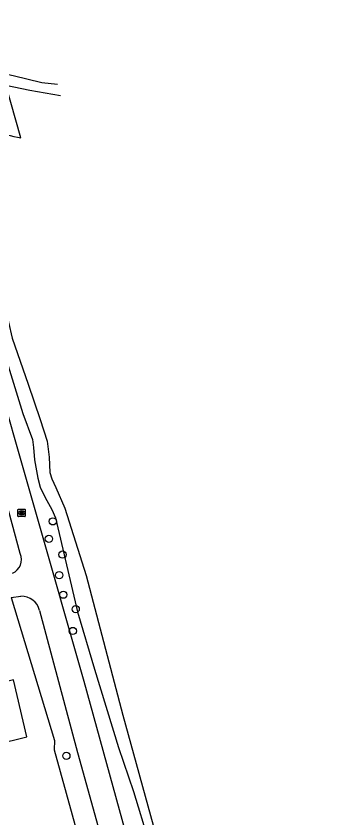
# Model space of a CAD drawing. Extents: x 158038 to 159242, y 380133 to 381214.
# Drawn here: x 159179.4 to 159224, y 380625.6 to 380734.1 of the extents above; entities that cross this region are included whole.
import ezdxf

# ---------------------------------------------------------------- set-up
doc = ezdxf.new("R2010")
doc.units = 0
for name, color, linetype in [('IMGEO_Boom', 7, 'Continuous'), ('IMGEO_Dek', 7, 'Continuous'), ('IMGEO_Fietspad_gesloten', 7, 'Continuous'), ('IMGEO_Groenvoorziening', 7, 'Continuous'), ('IMGEO_Haag', 7, 'Continuous'), ('IMGEO_Hek', 7, 'Continuous'), ('IMGEO_Pand', 7, 'Continuous'), ('IMGEO_Rioolput', 7, 'Continuous'), ('IMGEO_Voetpad_halfverhard', 7, 'Continuous'), ('IMGEO_Waterloop', 7, 'Continuous')]:
    doc.layers.add(name, color=color, linetype=linetype)

msp = doc.modelspace()

# ---------------------------------------------------------------- linework, layer by layer
at = {"layer": 'IMGEO_Boom'}
for centre in [(159184.37, 380665.73), (159183.83, 380663.36), (159185.68, 380661.23), (159185.22, 380658.45), (159185.78, 380655.81), (159187.46, 380653.86), (159187.07, 380650.9), (159186.2, 380634.01)]:
    msp.add_circle(centre, 0.489, dxfattribs=at)
at = {"layer": 'IMGEO_Dek'}
msp.add_lwpolyline([(159180.04, 380717.62), (159170.25, 380752.07), (159169.61, 380754.3), (159164.69, 380772.04)], dxfattribs=at)
msp.add_arc((159202.25, 380830.71), 115.26, 256.9291, 258.8895, dxfattribs=at)
at = {"layer": 'IMGEO_Fietspad_gesloten'}
msp.add_lwpolyline([(159174.23, 380725.73), (159176.87, 380724.98), (159178.01, 380724.74), (159181.26, 380724.04), (159185.39, 380723.33)], dxfattribs=at)
at = {"layer": 'IMGEO_Groenvoorziening'}
for points in [[(159169.92, 380720.09), (159169.63, 380719.07), (159169.55, 380718.47), (159169.58, 380718.31), (159170.65, 380712.53), (159171.95, 380707.28), (159175.77, 380695.36), (159177.2, 380690.28), (159180.31, 380680.33), (159181.59, 380676.78), (159181.74, 380675.7), (159181.9, 380674.03), (159182.33, 380671.55), (159182.67, 380670.36), (159183.33, 380668.97), (159184.22, 380667.33), (159184.72, 380666.2), (159187.71, 380653.5), (159190.03, 380645.74), (159193.27, 380635.14), (159195.29, 380629.2), (159197.33, 380622.52)], [(159178.71, 380655.42), (159184.61, 380636.08), (159184.54, 380634.82), (159194.07, 380600.45)]]:
    msp.add_lwpolyline(points, dxfattribs=at)
at = {"layer": 'IMGEO_Haag'}
msp.add_lwpolyline([(159185, 380724.81), (159182.89, 380725.07), (159179, 380725.98), (159177.56, 380726.33), (159173.83, 380727.21)], dxfattribs=at)
at = {"layer": 'IMGEO_Hek'}
msp.add_arc((159202.25, 380830.71), 115.26, 256.9291, 258.8895, dxfattribs=at)
at = {"layer": 'IMGEO_Pand'}
msp.add_lwpolyline([(159173.91, 380637.08), (159176.11, 380637.59), (159176.59, 380635.56), (159180.85, 380636.56), (159179.04, 380644.28), (159175.72, 380643.5), (159175.25, 380645.49), (159172.11, 380644.75)], dxfattribs=at)
at = {"layer": 'IMGEO_Rioolput'}
for p, q in [((159179.63, 380666.45), (159179.63, 380667.31)), ((159179.7, 380667.38), (159180.56, 380667.38)), ((159180.12, 380667.16), (159180.14, 380667.16)), ((159180.63, 380667.31), (159180.63, 380666.45)), ((159180.56, 380666.38), (159179.7, 380666.38)), ((159180.14, 380666.6), (159180.11, 380666.6))]:
    msp.add_line(p, q, dxfattribs=at)
for points in [[(159179.63, 380666.45), (159179.63, 380667.31)], [(159179.7, 380667.38), (159180.56, 380667.38)], [(159180.63, 380667.31), (159180.63, 380666.45)], [(159180.56, 380666.38), (159179.7, 380666.38)], [(159180.22, 380667.08), (159179.97, 380667.08), (159179.97, 380666.68)], [(159179.97, 380666.68), (159180.09, 380666.68), (159180.09, 380666.84), (159180.1, 380666.84)], [(159180.14, 380667), (159180.09, 380667), (159180.09, 380666.92)], [(159180.09, 380666.92), (159180.14, 380666.92)], [(159180.15, 380666.81), (159180.22, 380666.68), (159180.36, 380666.68), (159180.29, 380666.81)]]:
    msp.add_lwpolyline(points, dxfattribs=at)
for centre, radius, start, end in [((159179.71, 380667.3), 0.0765, 91.552, 178.448), ((159179.71, 380667.3), 0.0765, 91.552, 178.448), ((159180.55, 380667.3), 0.0765, 1.552, 88.448), ((159180.55, 380667.3), 0.0765, 1.552, 88.448), ((159179.71, 380666.45), 0.0765, 181.552, 268.448), ((159179.71, 380666.45), 0.0765, 181.552, 268.448), ((159180.1, 380666.79), 0.0533, 26.0293, 88.6989), ((159180.15, 380666.9), 0.0964, 77.0061, 93.1865), ((159180.13, 380667.11), 0.19, 274.7715, 282.9687), ((159180.16, 380666.96), 0.0378, 276.6634, 79.6772), ((159180.22, 380666.97), 0.109, 350.3612, 89.416), ((159180.22, 380666.97), 0.112, 277.5842, 350.9817), ((159180.2, 380666.75), 0.108, 29.5134, 73.7905), ((159180.55, 380666.45), 0.0765, 271.552, 358.448), ((159180.55, 380666.45), 0.0765, 271.552, 358.448)]:
    msp.add_arc(centre, radius, start, end, dxfattribs=at)
for centre, major_axis, ratio, start_param, end_param in [((159180.12, 380666.88), (-0.387, 0.002), 0.722429, 4.712389, 7.853982), ((159180.14, 380666.88), (-0.39, 0.002), 0.717154, 1.570796, 4.712389)]:
    msp.add_ellipse(centre, major_axis=major_axis, ratio=ratio, start_param=start_param, end_param=end_param, dxfattribs=at)
at = {"layer": 'IMGEO_Voetpad_halfverhard'}
for points in [[(159223.95, 380517.41), (159203.84, 380588.88), (159188.61, 380644.07), (159169.12, 380712.15), (159168.15, 380714.16), (159167.04, 380717.68), (159166.74, 380721.43)], [(159179.95, 380661.38), (159170.92, 380694.65), (159166.18, 380711.05)], [(159178.71, 380655.42), (159180.03, 380655.6)], [(159182.57, 380653.67), (159187.7, 380634.46), (159195.92, 380604.92)]]:
    msp.add_lwpolyline(points, dxfattribs=at)
for centre, radius, start, end in [((159178.06, 380660.57), 2.05, 294.0694, 23.1054), ((159180.1, 380653.05), 2.55, 14.1276, 91.6944)]:
    msp.add_arc(centre, radius, start, end, dxfattribs=at)
at = {"layer": 'IMGEO_Waterloop'}
msp.add_lwpolyline([(159173.51, 380719.09), (159173.01, 380718.32), (159172.94, 380717.47), (159173.2, 380714.94), (159173.45, 380712.44), (159173.85, 380708.58), (159177.86, 380694.84), (159178.86, 380690.5), (159181.01, 380684.28), (159182.64, 380679.51), (159183.58, 380676.59), (159183.85, 380674.42), (159183.97, 380672.33), (159184.23, 380671.46), (159184.78, 380670.32), (159186, 380667.52), (159188.87, 380658.41), (159193.87, 380639.49), (159198.31, 380623.34)], dxfattribs=at)

doc.saveas('drawing.dxf')
